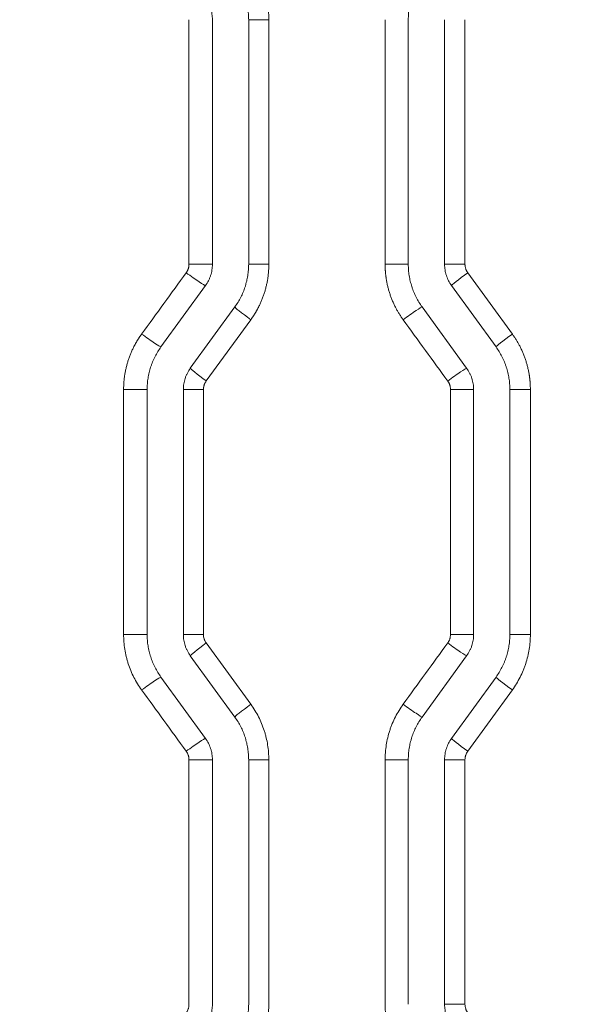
# Model space of a CAD drawing. Header units: millimetres. Extents: x 0 to 594, y 0 to 420.
# Tile 252 of 420: x 264.51 to 268.32, y 334.13 to 340.92. Entities that reach past the tile are written whole.
import ezdxf

# ---------------------------------------------------------------- set-up
doc = ezdxf.new("R2010")
doc.units = ezdxf.units.MM
doc.layers.add('1', color=7, linetype='Continuous', true_color=0xffffff)
doc.styles.add('Arial Unicode MS', font='txt')
doc.dimstyles.get("Standard").update_dxf_attribs({"dimtxt": 0.18, "dimasz": 0.18, "dimexe": 0.18, "dimexo": 0.0625, "dimgap": 0.09, "dimtad": 0, "dimtih": 1, "dimtoh": 1, "dimdec": 4, "dimzin": 0, "dimdsep": 46, "dimtxsty": 'Standard', "dimcen": 0.09, "dimadec": 0, "dimazin": 0, "dimtfac": 1, "dimtdec": 4, "dimtofl": 0, "dimtmove": 0, "dimatfit": 3, "dimfxl": 0, "dimtolj": 1, "dimtzin": 0, "dimarcsym": 0})

# ---------------------------------------------------------------- blocks, each defined once
blk = doc.blocks.new('_U0')
at = {"layer": '1', "color": 18, "lineweight": 13}
for p, q in [((147.6569, 304.1723), (147.6569, 390.192)), ((305.8469, 301.3923), (305.8469, 390.192)), ((147.6569, 388.192), (198.8518, 388.192)), ((305.8469, 388.192), (254.6521, 388.192))]:
    blk.add_line(p, q, dxfattribs=at)
at = {"layer": '1', "color": 18}
for points in [[(147.6569, 388.192), (151.1569, 389.1299), (151.1569, 387.2542)], [(305.8469, 388.192), (302.3469, 387.2542), (302.3469, 389.1299)]]:
    blk.add_solid(points, dxfattribs=at)
at = {"layer": '1', "color": 18, "linetype": 'Continuous', "lineweight": 13, "char_height": 3.5, "attachment_point": 7, "line_spacing_factor": 1.047437, "style": 'Arial Unicode MS'}
for s, insert in [('\\fArial Unicode MS|b0|i0;\\W1.0000;3.16', (200.5373, 385.5562)), ('\\fArial Unicode MS|b0|i0;\\W1.0000;LIFT POINT SPAN', (213.2036, 385.5562))]:
    blk.add_mtext(s, dxfattribs=dict(at, insert=insert))
blk = doc.blocks.new('_U8')
at = {"layer": '1', "color": 18, "lineweight": 13}
for p, q in [((305.8469, 341.6323), (287.0636, 341.6323)), ((289.0636, 341.6323), (289.0636, 254.0957)), ((305.8469, 301.3923), (287.0636, 301.3923)), ((289.0636, 254.0957), (284.0636, 254.0957))]:
    blk.add_line(p, q, dxfattribs=at)
at = {"layer": '1', "color": 18}
for points in [[(289.0636, 341.6323), (290.0014, 338.1323), (288.1258, 338.1323)], [(289.0636, 301.3923), (288.1258, 304.8923), (290.0014, 304.8923)]]:
    blk.add_solid(points, dxfattribs=at)
at = {"layer": '1', "color": 18, "linetype": 'Continuous', "lineweight": 13, "char_height": 3.5, "attachment_point": 7, "line_spacing_factor": 1.047437, "style": 'Arial Unicode MS'}
for s, insert in [('\\fArial Unicode MS|b0|i0;\\W1.0000;0.8', (259.842, 251.4599)), ('\\fArial Unicode MS|b0|i0;\\W1.0000;CTRS', (269.7891, 251.4599)), ('\\fArial Unicode MS|b0|i0;\\W1.0000;AFT LIFT POINTS', (259.842, 244.3979))]:
    blk.add_mtext(s, dxfattribs=dict(at, insert=insert))

msp = doc.modelspace()

# ---------------------------------------------------------------- linework, layer by layer
at = {"layer": '1', "color": 155, "linetype": 'Continuous', "lineweight": 13}
for p, q in [((265.6801, 339.2301), (265.6801, 340.9152)), ((265.8415, 339.2301), (265.8415, 340.9152)), ((266.2304, 340.9152), (266.0915, 340.9152)), ((266.0915, 339.2301), (266.0915, 340.9152)), ((266.2304, 340.9152), (266.2304, 339.2301)), ((267.0318, 339.2301), (267.0318, 340.9152)), ((267.1915, 339.2301), (267.1915, 340.9152)), ((267.4415, 339.2301), (267.4415, 340.9152)), ((267.5823, 340.9152), (267.5823, 339.2301)), ((265.6801, 339.2301), (265.8415, 339.2301)), ((266.2304, 339.2301), (266.0915, 339.2301)), ((267.0318, 339.2301), (267.1915, 339.2301)), ((267.5823, 339.2301), (267.4415, 339.2301)), ((267.6014, 339.1714), (267.9086, 338.7491)), ((265.487, 338.661), (265.7938, 339.0832)), ((267.796, 338.661), (267.4893, 339.0832)), ((265.6893, 338.514), (265.996, 338.9362)), ((267.5938, 338.514), (267.287, 338.9362)), ((266.1061, 338.8481), (265.7989, 338.4259)), ((265.2295, 338.3671), (265.3915, 338.3671)), ((265.2295, 336.6795), (265.2295, 338.3671)), ((265.3915, 336.6795), (265.3915, 338.3671)), ((265.6415, 336.6795), (265.6415, 338.3671)), ((265.6415, 338.3671), (265.7798, 338.3671)), ((265.7798, 338.3671), (265.7798, 336.6795)), ((267.4824, 338.3671), (267.6415, 338.3671)), ((267.4824, 336.6795), (267.4824, 338.3671)), ((267.6415, 336.6795), (267.6415, 338.3671)), ((267.8915, 336.6795), (267.8915, 338.3671)), ((267.8915, 338.3671), (268.0329, 338.3671)), ((268.0329, 338.3671), (268.0329, 336.6795)), ((265.3915, 336.6795), (265.2295, 336.6795)), ((265.6415, 336.6795), (265.7798, 336.6795)), ((265.7989, 336.6208), (266.1061, 336.1985)), ((267.6415, 336.6795), (267.4824, 336.6795)), ((267.8915, 336.6795), (268.0329, 336.6795)), ((265.996, 336.1104), (265.6893, 336.5326)), ((267.287, 336.1104), (267.5938, 336.5326)), ((265.7938, 335.9634), (265.487, 336.3856)), ((267.4893, 335.9634), (267.796, 336.3856)), ((267.9086, 336.2975), (267.6014, 335.8753)), ((265.8415, 335.8165), (265.6801, 335.8165)), ((265.6801, 334.1314), (265.6801, 335.8165)), ((265.8415, 334.1314), (265.8415, 335.8165)), ((266.0915, 334.1314), (266.0915, 335.8165)), ((266.0915, 335.8165), (266.2304, 335.8165)), ((266.2304, 335.8165), (266.2304, 334.1314)), ((267.0318, 334.1314), (267.0318, 335.8165)), ((267.1915, 335.8165), (267.0318, 335.8165)), ((267.1915, 334.1314), (267.1915, 335.8165)), ((267.4415, 334.1314), (267.4415, 335.8165)), ((267.4415, 335.8165), (267.5823, 335.8165)), ((267.5823, 335.8165), (267.5823, 334.1314)), ((267.4415, 334.1314), (267.5823, 334.1314))]:
    msp.add_line(p, q, dxfattribs=at)
for centre, major_axis, ratio, start_param, end_param in [((265.6729, 339.1715), (-0.1214, 0.0882), 0.046679, 1.506631, 3.077875), ((267.6106, 339.1714), (0.1214, 0.0882), 0.036217, 1.620604, 3.141593), ((266.1174, 338.8481), (0.1214, -0.0882), 0.044279, 3.141593, 4.65152), ((267.166, 338.848), (-0.1214, -0.0882), 0.038614, 3.194246, 4.765491), ((265.3662, 338.7493), (-0.1214, 0.0882), 0.048337, 1.504357, 3.075602), ((267.9174, 338.7491), (0.1214, 0.0882), 0.034563, 1.618332, 3.141593), ((265.8106, 338.4259), (0.1214, -0.0882), 0.045937, 3.141593, 4.649246), ((267.4727, 338.4257), (-0.1214, -0.0882), 0.036959, 3.191974, 4.763219), ((265.8106, 336.6208), (-0.1214, -0.0882), 0.045937, 4.775532, 6.283185), ((267.4727, 336.6209), (0.1214, -0.0882), 0.036959, 4.661559, 6.232804), ((265.3662, 336.2973), (0.1214, 0.0882), 0.048337, 0.065991, 1.637235), ((267.9174, 336.2975), (-0.1214, 0.0882), 0.034563, 0, 1.523261), ((266.1174, 336.1985), (-0.1214, -0.0882), 0.044279, 4.773258, 6.283185), ((267.166, 336.1987), (0.1214, -0.0882), 0.038614, 4.659287, 6.230532), ((265.6729, 335.8751), (0.1214, 0.0882), 0.046679, 0.063717, 1.634962), ((267.6106, 335.8753), (-0.1214, 0.0882), 0.036217, 0, 1.520989)]:
    msp.add_ellipse(centre, major_axis=major_axis, ratio=ratio, start_param=start_param, end_param=end_param, dxfattribs=at)
for points, knots in [([(266.1061, 341.2973), (266.1083, 341.2942), (266.1127, 341.2881), (266.1192, 341.2787), (266.1254, 341.2692), (266.1316, 341.2597), (266.1375, 341.25), (266.1432, 341.2402), (266.1488, 341.2303), (266.1543, 341.2204), (266.1617, 341.2061), (266.1708, 341.1873), (266.1811, 341.1639), (266.1904, 341.1401), (266.1988, 341.1159), (266.2062, 341.0915), (266.2126, 341.0668), (266.2181, 341.042), (266.2214, 341.0233), (266.2233, 341.0109), (266.2242, 341.005), (266.225, 340.999), (266.2257, 340.9931), (266.2264, 340.9871), (266.2271, 340.9811), (266.2276, 340.9752), (266.2282, 340.9692), (266.2286, 340.9632), (266.2291, 340.9572), (266.2294, 340.9512), (266.2297, 340.9452), (266.23, 340.9392), (266.2302, 340.9332), (266.2303, 340.9272), (266.2304, 340.9212), (266.2304, 340.9172), (266.2304, 340.9152)], [0, 0, 0, 0, 0.027861, 0.055688, 0.083491, 0.111277, 0.139056, 0.166835, 0.194624, 0.222431, 0.250264, 0.312992, 0.375598, 0.43818, 0.500836, 0.563253, 0.625553, 0.687831, 0.750185, 0.76491, 0.779624, 0.79433, 0.809029, 0.823721, 0.838408, 0.853091, 0.867772, 0.882452, 0.897132, 0.911813, 0.926497, 0.941185, 0.955878, 0.970577, 0.985284, 1, 1, 1, 1]), ([(266.0915, 340.9152), (266.0915, 340.9284), (266.091, 340.9415), (266.0889, 340.9676), (266.0859, 340.9935), (266.0808, 341.0191), (266.0747, 341.0444), (266.0712, 341.057), (266.0661, 341.0727), (266.065, 341.0758), (266.0629, 341.082), (266.0618, 341.0851), (266.0584, 341.0944), (266.056, 341.1005), (266.0484, 341.1187), (266.0375, 341.1424), (266.0247, 341.1652), (266.0111, 341.1875), (266.0038, 341.1984), (265.996, 341.2091)], [0, 0, 0, 0, 0.125, 0.125, 0.25, 0.375, 0.375, 0.5, 0.5, 0.53125, 0.53125, 0.5625, 0.5625, 0.625, 0.625, 0.75, 0.875, 0.875, 1, 1, 1, 1]), ([(267.1915, 340.9152), (267.1915, 340.9284), (267.192, 340.9416), (267.1941, 340.9677), (267.1972, 340.9936), (267.2023, 341.0192), (267.2069, 341.0383), (267.2094, 341.0479), (267.2121, 341.0574), (267.214, 341.0637), (267.215, 341.0668), (267.2201, 341.0825), (267.2247, 341.0948), (267.2347, 341.1189), (267.2456, 341.1426), (267.2584, 341.1653), (267.272, 341.1876), (267.2793, 341.1985), (267.287, 341.2091)], [0, 0, 0, 0, 0.125, 0.125, 0.25, 0.375, 0.375, 0.4375, 0.46875, 0.46875, 0.5, 0.5, 0.625, 0.625, 0.75, 0.875, 0.875, 1, 1, 1, 1]), ([(265.8415, 340.9152), (265.8415, 340.9284), (265.8405, 340.9415), (265.8374, 340.9608), (265.8361, 340.9672), (265.8338, 340.9768), (265.833, 340.98), (265.8312, 340.9863), (265.8303, 340.9895), (265.8252, 341.0051), (265.8202, 341.0172), (265.8083, 341.0404), (265.8015, 341.0515), (265.7938, 341.0622)], [0, 0, 0, 0, 0.25, 0.25, 0.375, 0.375, 0.4375, 0.4375, 0.5, 0.5, 0.75, 0.75, 1, 1, 1, 1]), ([(265.661, 339.1715), (265.6622, 339.1733), (265.6646, 339.1767), (265.6678, 339.1821), (265.6707, 339.1876), (265.6731, 339.1934), (265.675, 339.1984), (265.6763, 339.2026), (265.6772, 339.206), (265.678, 339.2094), (265.6786, 339.2128), (265.6792, 339.2162), (265.6796, 339.2197), (265.6799, 339.2232), (265.6801, 339.2266), (265.6801, 339.229), (265.6801, 339.2301)], [0, 0, 0, 0, 0.100467, 0.200257, 0.299766, 0.399394, 0.499539, 0.555533, 0.611269, 0.666817, 0.722244, 0.777621, 0.833015, 0.888497, 0.944136, 1, 1, 1, 1]), ([(265.7938, 339.0832), (265.8015, 339.0939), (265.8084, 339.105), (265.8172, 339.1225), (265.82, 339.1284), (265.8237, 339.1375), (265.8249, 339.1406), (265.8272, 339.1467), (265.8283, 339.1499), (265.8334, 339.1655), (265.8364, 339.1782), (265.8405, 339.2039), (265.8415, 339.2169), (265.8415, 339.2301)], [0, 0, 0, 0, 0.25, 0.25, 0.375, 0.375, 0.4375, 0.4375, 0.5, 0.5, 0.75, 0.75, 1, 1, 1, 1]), ([(265.996, 338.9362), (266.0038, 338.9469), (266.0111, 338.9578), (266.0247, 338.9801), (266.0374, 339.0028), (266.0483, 339.0264), (266.0583, 339.0505), (266.0629, 339.0628), (266.068, 339.0784), (266.069, 339.0816), (266.0709, 339.0879), (266.0718, 339.0911), (266.0745, 339.1006), (266.0761, 339.1069), (266.0807, 339.1261), (266.0858, 339.1517), (266.0889, 339.1777), (266.091, 339.2038), (266.0915, 339.2169), (266.0915, 339.2301)], [0, 0, 0, 0, 0.125, 0.125, 0.25, 0.375, 0.375, 0.5, 0.5, 0.53125, 0.53125, 0.5625, 0.5625, 0.625, 0.625, 0.75, 0.875, 0.875, 1, 1, 1, 1]), ([(266.2304, 339.2301), (266.2304, 339.2263), (266.2304, 339.2188), (266.23, 339.2074), (266.2295, 339.196), (266.2289, 339.1847), (266.228, 339.1734), (266.2269, 339.1621), (266.2256, 339.1508), (266.2241, 339.1395), (266.2217, 339.1236), (266.218, 339.1031), (266.2125, 339.0781), (266.206, 339.0533), (266.1986, 339.0289), (266.1902, 339.0048), (266.1809, 338.9811), (266.1707, 338.9577), (266.1624, 338.9407), (266.1567, 338.9296), (266.1538, 338.9243), (266.151, 338.919), (266.1481, 338.9137), (266.1451, 338.9085), (266.1422, 338.9033), (266.1391, 338.8981), (266.136, 338.893), (266.1329, 338.8879), (266.1297, 338.8828), (266.1265, 338.8778), (266.1232, 338.8727), (266.1199, 338.8677), (266.1165, 338.8628), (266.1131, 338.8579), (266.1096, 338.8529), (266.1073, 338.8497), (266.1061, 338.8481)], [0, 0, 0, 0, 0.027852, 0.055674, 0.083472, 0.111256, 0.139034, 0.166815, 0.194608, 0.222421, 0.250262, 0.312973, 0.375574, 0.438162, 0.500835, 0.563235, 0.625529, 0.687813, 0.750184, 0.764904, 0.779614, 0.794317, 0.809012, 0.823702, 0.838388, 0.85307, 0.867751, 0.882431, 0.897112, 0.911794, 0.92648, 0.94117, 0.955866, 0.970569, 0.98528, 1, 1, 1, 1]), ([(267.1562, 338.848), (267.1539, 338.851), (267.1495, 338.8572), (267.1431, 338.8666), (267.1368, 338.876), (267.1307, 338.8856), (267.1248, 338.8953), (267.119, 338.905), (267.1134, 338.9149), (267.108, 338.9249), (267.1005, 338.9392), (267.0914, 338.958), (267.0812, 338.9814), (267.0718, 339.0053), (267.0635, 339.0294), (267.056, 339.0538), (267.0496, 339.0785), (267.0442, 339.1033), (267.0408, 339.122), (267.0389, 339.1344), (267.0381, 339.1403), (267.0373, 339.1463), (267.0365, 339.1523), (267.0358, 339.1582), (267.0352, 339.1642), (267.0346, 339.1702), (267.0341, 339.1761), (267.0336, 339.1821), (267.0332, 339.1881), (267.0328, 339.1941), (267.0325, 339.2001), (267.0323, 339.2061), (267.0321, 339.2121), (267.0319, 339.2181), (267.0318, 339.2241), (267.0318, 339.2281), (267.0318, 339.2301)], [0, 0, 0, 0, 0.02786, 0.055688, 0.083491, 0.111278, 0.139058, 0.166839, 0.194629, 0.222438, 0.250273, 0.313012, 0.375629, 0.438224, 0.500894, 0.563277, 0.625543, 0.68779, 0.750112, 0.764841, 0.77956, 0.79427, 0.808972, 0.823669, 0.83836, 0.853048, 0.867733, 0.882417, 0.897101, 0.911787, 0.926475, 0.941167, 0.955864, 0.970568, 0.98528, 1, 1, 1, 1]), ([(267.287, 338.9362), (267.2792, 338.9469), (267.272, 338.9578), (267.2583, 338.9802), (267.2455, 339.003), (267.2346, 339.0267), (267.2271, 339.0448), (267.2235, 339.054), (267.2202, 339.0633), (267.218, 339.0695), (267.217, 339.0727), (267.2119, 339.0883), (267.2083, 339.101), (267.2022, 339.1264), (267.1972, 339.1519), (267.1941, 339.1778), (267.192, 339.2039), (267.1915, 339.217), (267.1915, 339.2301)], [0, 0, 0, 0, 0.125, 0.125, 0.25, 0.375, 0.375, 0.4375, 0.46875, 0.46875, 0.5, 0.5, 0.625, 0.625, 0.75, 0.875, 0.875, 1, 1, 1, 1]), ([(267.4893, 339.0832), (267.4815, 339.0939), (267.4747, 339.105), (267.4629, 339.1282), (267.4579, 339.1403), (267.4528, 339.1559), (267.4518, 339.159), (267.45, 339.1654), (267.4492, 339.1686), (267.4469, 339.1781), (267.4456, 339.1845), (267.4426, 339.2039), (267.4415, 339.2169), (267.4415, 339.2301)], [0, 0, 0, 0, 0.25, 0.25, 0.5, 0.5, 0.5625, 0.5625, 0.625, 0.625, 0.75, 0.75, 1, 1, 1, 1]), ([(267.5823, 339.2301), (267.5823, 339.228), (267.5824, 339.2238), (267.583, 339.2176), (267.584, 339.2114), (267.5853, 339.2052), (267.5869, 339.2001), (267.5883, 339.1959), (267.5896, 339.1926), (267.5909, 339.1894), (267.5924, 339.1862), (267.594, 339.1832), (267.5957, 339.1801), (267.5975, 339.1771), (267.5994, 339.1742), (267.6007, 339.1723), (267.6014, 339.1714)], [0, 0, 0, 0, 0.100625, 0.200616, 0.300376, 0.400309, 0.500818, 0.556623, 0.612185, 0.667571, 0.722849, 0.778087, 0.833353, 0.888715, 0.944242, 1, 1, 1, 1]), ([(265.2295, 338.3671), (265.2296, 338.3709), (265.2296, 338.3785), (265.2299, 338.3898), (265.2304, 338.4012), (265.2311, 338.4125), (265.232, 338.4238), (265.2331, 338.4351), (265.2344, 338.4464), (265.2359, 338.4577), (265.2383, 338.4736), (265.2419, 338.4942), (265.2474, 338.5192), (265.2539, 338.5439), (265.2613, 338.5684), (265.2697, 338.5925), (265.279, 338.6162), (265.2893, 338.6396), (265.2976, 338.6567), (265.3033, 338.6678), (265.3061, 338.6731), (265.309, 338.6784), (265.3119, 338.6836), (265.3148, 338.6889), (265.3178, 338.6941), (265.3209, 338.6992), (265.324, 338.7044), (265.3271, 338.7095), (265.3303, 338.7146), (265.3335, 338.7196), (265.3368, 338.7247), (265.3401, 338.7296), (265.3435, 338.7346), (265.3469, 338.7395), (265.3504, 338.7445), (265.3527, 338.7477), (265.3539, 338.7493)], [0, 0, 0, 0, 0.027844, 0.055657, 0.083448, 0.111224, 0.138994, 0.166767, 0.194552, 0.222357, 0.25019, 0.312869, 0.375437, 0.437993, 0.500634, 0.563074, 0.625407, 0.687731, 0.750141, 0.764863, 0.779576, 0.794282, 0.80898, 0.823672, 0.83836, 0.853045, 0.867728, 0.882411, 0.897094, 0.911779, 0.926467, 0.94116, 0.955858, 0.970564, 0.985277, 1, 1, 1, 1]), ([(267.9086, 338.7491), (267.9108, 338.7461), (267.9152, 338.7399), (267.9216, 338.7305), (267.9279, 338.7211), (267.934, 338.7115), (267.94, 338.7018), (267.9457, 338.6921), (267.9513, 338.6822), (267.9567, 338.6722), (267.9642, 338.6579), (267.9733, 338.6392), (267.9836, 338.6157), (267.9929, 338.5919), (268.0013, 338.5677), (268.0087, 338.5433), (268.0151, 338.5187), (268.0206, 338.4938), (268.0239, 338.4751), (268.0258, 338.4628), (268.0267, 338.4568), (268.0275, 338.4509), (268.0282, 338.4449), (268.0289, 338.4389), (268.0295, 338.433), (268.0301, 338.427), (268.0306, 338.421), (268.0311, 338.4151), (268.0315, 338.4091), (268.0319, 338.4031), (268.0322, 338.3971), (268.0324, 338.3911), (268.0326, 338.3851), (268.0328, 338.3791), (268.0329, 338.3731), (268.0329, 338.3691), (268.0329, 338.3671)], [0, 0, 0, 0, 0.027859, 0.055685, 0.083487, 0.111274, 0.139053, 0.166833, 0.194623, 0.222431, 0.250267, 0.312993, 0.3756, 0.438184, 0.500844, 0.563258, 0.625555, 0.687833, 0.750186, 0.764911, 0.779625, 0.794331, 0.809029, 0.823721, 0.838408, 0.853091, 0.867772, 0.882452, 0.897132, 0.911813, 0.926497, 0.941185, 0.955878, 0.970577, 0.985284, 1, 1, 1, 1]), ([(265.3915, 338.3671), (265.3915, 338.3803), (265.392, 338.3934), (265.3941, 338.4195), (265.3972, 338.4454), (265.4023, 338.471), (265.4083, 338.4964), (265.4119, 338.509), (265.417, 338.5247), (265.418, 338.5278), (265.4202, 338.534), (265.4235, 338.5433), (265.4271, 338.5525), (265.4346, 338.5706), (265.4456, 338.5943), (265.4583, 338.6171), (265.472, 338.6394), (265.4793, 338.6503), (265.487, 338.661)], [0, 0, 0, 0, 0.125, 0.125, 0.25, 0.375, 0.375, 0.5, 0.5, 0.53125, 0.53125, 0.5625, 0.625, 0.625, 0.75, 0.875, 0.875, 1, 1, 1, 1]), ([(267.8915, 338.3671), (267.8915, 338.3803), (267.891, 338.3934), (267.8889, 338.4195), (267.8859, 338.4453), (267.8808, 338.4709), (267.8747, 338.4963), (267.8712, 338.5089), (267.8661, 338.5245), (267.8651, 338.5276), (267.8629, 338.5339), (267.8618, 338.537), (267.8584, 338.5462), (267.856, 338.5523), (267.8484, 338.5705), (267.8375, 338.5943), (267.8247, 338.6171), (267.8111, 338.6394), (267.8038, 338.6503), (267.796, 338.661)], [0, 0, 0, 0, 0.125, 0.125, 0.25, 0.375, 0.375, 0.5, 0.5, 0.53125, 0.53125, 0.5625, 0.5625, 0.625, 0.625, 0.75, 0.875, 0.875, 1, 1, 1, 1]), ([(265.6415, 338.3671), (265.6415, 338.3803), (265.6426, 338.3933), (265.6466, 338.419), (265.6497, 338.4317), (265.6547, 338.4473), (265.6558, 338.4505), (265.6581, 338.4566), (265.6593, 338.4597), (265.663, 338.4688), (265.6658, 338.4747), (265.6747, 338.4922), (265.6815, 338.5033), (265.6893, 338.514)], [0, 0, 0, 0, 0.25, 0.25, 0.5, 0.5, 0.5625, 0.5625, 0.625, 0.625, 0.75, 0.75, 1, 1, 1, 1]), ([(267.6415, 338.3671), (267.6415, 338.3803), (267.6405, 338.3933), (267.6364, 338.4191), (267.6334, 338.4318), (267.6283, 338.4475), (267.6272, 338.4506), (267.6249, 338.4568), (267.6237, 338.4598), (267.6199, 338.4689), (267.6172, 338.4749), (267.6083, 338.4923), (267.6015, 338.5034), (267.5938, 338.514)], [0, 0, 0, 0, 0.25, 0.25, 0.5, 0.5, 0.5625, 0.5625, 0.625, 0.625, 0.75, 0.75, 1, 1, 1, 1]), ([(265.7989, 338.4259), (265.7977, 338.4241), (265.7953, 338.4207), (265.7921, 338.4153), (265.7892, 338.4097), (265.7867, 338.4039), (265.7849, 338.3988), (265.7836, 338.3946), (265.7827, 338.3912), (265.7819, 338.3878), (265.7813, 338.3844), (265.7807, 338.381), (265.7803, 338.3775), (265.78, 338.3741), (265.7798, 338.3706), (265.7798, 338.3682), (265.7798, 338.3671)], [0, 0, 0, 0, 0.100681, 0.2007, 0.30046, 0.400362, 0.50081, 0.556649, 0.612236, 0.667638, 0.722923, 0.77816, 0.833418, 0.888766, 0.94427, 1, 1, 1, 1]), ([(267.4824, 338.3671), (267.4824, 338.3692), (267.4823, 338.3734), (267.4817, 338.3796), (267.4807, 338.3858), (267.4793, 338.392), (267.4778, 338.3971), (267.4764, 338.4013), (267.4751, 338.4045), (267.4738, 338.4077), (267.4723, 338.4109), (267.4707, 338.414), (267.469, 338.417), (267.4672, 338.42), (267.4653, 338.4229), (267.464, 338.4248), (267.4633, 338.4257)], [0, 0, 0, 0, 0.10063, 0.200632, 0.300406, 0.400361, 0.500897, 0.556675, 0.612215, 0.667584, 0.722849, 0.778078, 0.83334, 0.888703, 0.944234, 1, 1, 1, 1]), ([(265.3539, 336.2973), (265.3438, 336.3112), (265.3343, 336.3253), (265.3165, 336.3543), (265.3, 336.3839), (265.2858, 336.4146), (265.2727, 336.446), (265.2668, 336.462), (265.2602, 336.4823), (265.2589, 336.4864), (265.2564, 336.4946), (265.2528, 336.507), (265.2495, 336.5194), (265.2436, 336.5442), (265.2369, 336.5776), (265.2329, 336.6113), (265.2302, 336.6453), (265.2295, 336.6624), (265.2295, 336.6795)], [0, 0, 0, 0, 0.125, 0.125, 0.25, 0.375, 0.375, 0.5, 0.5, 0.53125, 0.53125, 0.5625, 0.625, 0.625, 0.75, 0.875, 0.875, 1, 1, 1, 1]), ([(265.487, 336.3856), (265.4793, 336.3963), (265.472, 336.4072), (265.4583, 336.4295), (265.4456, 336.4523), (265.4347, 336.4759), (265.4247, 336.5), (265.4201, 336.5123), (265.415, 336.528), (265.414, 336.5312), (265.4121, 336.5375), (265.4093, 336.5469), (265.4069, 336.5565), (265.4023, 336.5756), (265.3972, 336.6012), (265.3941, 336.6271), (265.392, 336.6532), (265.3915, 336.6663), (265.3915, 336.6795)], [0, 0, 0, 0, 0.125, 0.125, 0.25, 0.375, 0.375, 0.5, 0.5, 0.53125, 0.53125, 0.5625, 0.625, 0.625, 0.75, 0.875, 0.875, 1, 1, 1, 1]), ([(265.6893, 336.5326), (265.6815, 336.5433), (265.6747, 336.5544), (265.6658, 336.5719), (265.663, 336.5778), (265.6593, 336.5869), (265.6581, 336.59), (265.6558, 336.5962), (265.6547, 336.5993), (265.6497, 336.6149), (265.6466, 336.6276), (265.6426, 336.6533), (265.6415, 336.6663), (265.6415, 336.6795)], [0, 0, 0, 0, 0.25, 0.25, 0.375, 0.375, 0.4375, 0.4375, 0.5, 0.5, 0.75, 0.75, 1, 1, 1, 1]), ([(265.7798, 336.6795), (265.7798, 336.6743), (265.7802, 336.669), (265.7818, 336.6588), (265.7831, 336.6537), (265.7851, 336.6474), (265.7855, 336.6462), (265.7864, 336.6437), (265.7879, 336.64), (265.7895, 336.6365), (265.7931, 336.6295), (265.7958, 336.625), (265.7989, 336.6208)], [0, 0, 0, 0, 0.25, 0.25, 0.5, 0.5, 0.5625, 0.5625, 0.625, 0.75, 0.75, 1, 1, 1, 1]), ([(267.4633, 336.6209), (267.4641, 336.6219), (267.4648, 336.623), (267.4663, 336.6252), (267.4684, 336.6285), (267.4703, 336.6319), (267.4739, 336.6389), (267.4759, 336.6437), (267.4779, 336.6499), (267.4783, 336.6511), (267.479, 336.6537), (267.4793, 336.6549), (267.4803, 336.6588), (267.4808, 336.6613), (267.482, 336.6691), (267.4824, 336.6743), (267.4824, 336.6795)], [0, 0, 0, 0, 0.0625, 0.0625, 0.125, 0.25, 0.25, 0.5, 0.5, 0.5625, 0.5625, 0.625, 0.625, 0.75, 0.75, 1, 1, 1, 1]), ([(267.5938, 336.5326), (267.6015, 336.5433), (267.6084, 336.5544), (267.6172, 336.5719), (267.62, 336.5778), (267.6237, 336.5869), (267.6249, 336.59), (267.6272, 336.5961), (267.6283, 336.5993), (267.6334, 336.6149), (267.6364, 336.6276), (267.6405, 336.6533), (267.6415, 336.6663), (267.6415, 336.6795)], [0, 0, 0, 0, 0.25, 0.25, 0.375, 0.375, 0.4375, 0.4375, 0.5, 0.5, 0.75, 0.75, 1, 1, 1, 1]), ([(267.796, 336.3856), (267.8038, 336.3963), (267.8111, 336.4072), (267.8247, 336.4296), (267.8375, 336.4523), (267.8484, 336.4761), (267.856, 336.4943), (267.8584, 336.5004), (267.8618, 336.5097), (267.8629, 336.5128), (267.8651, 336.519), (267.8661, 336.5221), (267.8712, 336.5378), (267.8747, 336.5504), (267.8808, 336.5757), (267.8859, 336.6013), (267.8889, 336.6272), (267.891, 336.6532), (267.8915, 336.6663), (267.8915, 336.6795)], [0, 0, 0, 0, 0.125, 0.125, 0.25, 0.375, 0.375, 0.4375, 0.4375, 0.46875, 0.46875, 0.5, 0.5, 0.625, 0.625, 0.75, 0.875, 0.875, 1, 1, 1, 1]), ([(268.0329, 336.6795), (268.0329, 336.6624), (268.0322, 336.6453), (268.0295, 336.6114), (268.0255, 336.5778), (268.0189, 336.5446), (268.011, 336.5116), (268.0064, 336.4952), (267.9998, 336.4749), (267.9984, 336.4708), (267.9956, 336.4627), (267.9942, 336.4587), (267.9897, 336.4466), (267.9866, 336.4387), (267.9768, 336.4151), (267.9625, 336.3842), (267.9459, 336.3546), (267.9281, 336.3255), (267.9187, 336.3113), (267.9086, 336.2975)], [0, 0, 0, 0, 0.125, 0.125, 0.25, 0.375, 0.375, 0.5, 0.5, 0.53125, 0.53125, 0.5625, 0.5625, 0.625, 0.625, 0.75, 0.875, 0.875, 1, 1, 1, 1]), ([(266.1061, 336.1985), (266.1162, 336.1847), (266.1257, 336.1705), (266.1434, 336.1415), (266.16, 336.112), (266.1742, 336.0813), (266.1872, 336.0499), (266.1931, 336.034), (266.1997, 336.0137), (266.201, 336.0096), (266.2035, 336.0014), (266.2047, 335.9973), (266.2082, 335.9849), (266.2104, 335.9766), (266.2164, 335.9518), (266.223, 335.9184), (266.227, 335.8847), (266.2297, 335.8507), (266.2304, 335.8336), (266.2304, 335.8165)], [0, 0, 0, 0, 0.125, 0.125, 0.25, 0.375, 0.375, 0.5, 0.5, 0.53125, 0.53125, 0.5625, 0.5625, 0.625, 0.625, 0.75, 0.875, 0.875, 1, 1, 1, 1]), ([(267.0318, 335.8165), (267.0318, 335.8208), (267.0319, 335.8251), (267.032, 335.8336), (267.0324, 335.8464), (267.0332, 335.8592), (267.0352, 335.8846), (267.0392, 335.9183), (267.0458, 335.9515), (267.0537, 335.9845), (267.0583, 336.0009), (267.0649, 336.0212), (267.0663, 336.0252), (267.0691, 336.0333), (267.0705, 336.0374), (267.075, 336.0494), (267.0781, 336.0574), (267.0879, 336.081), (267.1022, 336.1119), (267.1188, 336.1416), (267.1366, 336.1706), (267.1461, 336.1848), (267.1562, 336.1987)], [0, 0, 0, 0, 0.03125, 0.03125, 0.0625, 0.125, 0.125, 0.25, 0.375, 0.375, 0.5, 0.5, 0.53125, 0.53125, 0.5625, 0.5625, 0.625, 0.625, 0.75, 0.875, 0.875, 1, 1, 1, 1]), ([(266.0915, 335.8165), (266.0915, 335.8297), (266.091, 335.8428), (266.0889, 335.8689), (266.0858, 335.8949), (266.0807, 335.9205), (266.0761, 335.9397), (266.0745, 335.946), (266.0718, 335.9555), (266.0709, 335.9587), (266.069, 335.965), (266.068, 335.9682), (266.0629, 335.9838), (266.0583, 335.9961), (266.0483, 336.0202), (266.0374, 336.0438), (266.0247, 336.0665), (266.0111, 336.0888), (266.0038, 336.0997), (265.996, 336.1104)], [0, 0, 0, 0, 0.125, 0.125, 0.25, 0.375, 0.375, 0.4375, 0.4375, 0.46875, 0.46875, 0.5, 0.5, 0.625, 0.625, 0.75, 0.875, 0.875, 1, 1, 1, 1]), ([(267.1915, 335.8165), (267.1915, 335.8297), (267.192, 335.8428), (267.1941, 335.8689), (267.1972, 335.8949), (267.2023, 335.9205), (267.2069, 335.9396), (267.2094, 335.9491), (267.2121, 335.9586), (267.214, 335.9649), (267.215, 335.9681), (267.2201, 335.9837), (267.2247, 335.996), (267.2347, 336.0202), (267.2456, 336.0438), (267.2584, 336.0666), (267.272, 336.0888), (267.2793, 336.0997), (267.287, 336.1104)], [0, 0, 0, 0, 0.125, 0.125, 0.25, 0.375, 0.375, 0.4375, 0.46875, 0.46875, 0.5, 0.5, 0.625, 0.625, 0.75, 0.875, 0.875, 1, 1, 1, 1]), ([(265.8415, 335.8165), (265.8415, 335.8297), (265.8405, 335.8427), (265.8374, 335.8621), (265.8361, 335.8685), (265.8338, 335.8781), (265.833, 335.8812), (265.8312, 335.8876), (265.8303, 335.8907), (265.8252, 335.9064), (265.8202, 335.9184), (265.8083, 335.9416), (265.8015, 335.9527), (265.7938, 335.9634)], [0, 0, 0, 0, 0.25, 0.25, 0.375, 0.375, 0.4375, 0.4375, 0.5, 0.5, 0.75, 0.75, 1, 1, 1, 1]), ([(267.4415, 335.8165), (267.4415, 335.8297), (267.4426, 335.8427), (267.4456, 335.8621), (267.4469, 335.8685), (267.4492, 335.8781), (267.45, 335.8812), (267.4518, 335.8876), (267.4528, 335.8907), (267.4579, 335.9064), (267.4629, 335.9184), (267.4747, 335.9416), (267.4815, 335.9527), (267.4893, 335.9634)], [0, 0, 0, 0, 0.25, 0.25, 0.375, 0.375, 0.4375, 0.4375, 0.5, 0.5, 0.75, 0.75, 1, 1, 1, 1]), ([(265.6801, 335.8165), (265.6801, 335.8217), (265.6797, 335.8269), (265.6785, 335.8347), (265.678, 335.8372), (265.677, 335.841), (265.6767, 335.8423), (265.676, 335.8448), (265.6756, 335.8461), (265.6736, 335.8523), (265.6696, 335.8619), (265.6641, 335.8708), (265.661, 335.8751)], [0, 0, 0, 0, 0.25, 0.25, 0.375, 0.375, 0.4375, 0.4375, 0.5, 0.5, 0.75, 1, 1, 1, 1]), ([(267.6014, 335.8753), (267.5983, 335.871), (267.5928, 335.8621), (267.5888, 335.8524), (267.5868, 335.8462), (267.5864, 335.8449), (267.5857, 335.8424), (267.5847, 335.8386), (267.5839, 335.8347), (267.5827, 335.827), (267.5823, 335.8218), (267.5823, 335.8165)], [0, 0, 0, 0, 0.25, 0.5, 0.5, 0.5625, 0.5625, 0.625, 0.75, 0.75, 1, 1, 1, 1]), ([(265.661, 334.0728), (265.6626, 334.0749), (265.664, 334.0771), (265.6668, 334.0816), (265.668, 334.0838), (265.6716, 334.0908), (265.6736, 334.0956), (265.6756, 334.1018), (265.676, 334.103), (265.6767, 334.1055), (265.677, 334.1068), (265.678, 334.1106), (265.6785, 334.1132), (265.6797, 334.1209), (265.6801, 334.1261), (265.6801, 334.1314)], [0, 0, 0, 0, 0.125, 0.125, 0.25, 0.25, 0.5, 0.5, 0.5625, 0.5625, 0.625, 0.625, 0.75, 0.75, 1, 1, 1, 1]), ([(265.7938, 333.9844), (265.8015, 333.9951), (265.8084, 334.0063), (265.8172, 334.0237), (265.82, 334.0297), (265.8237, 334.0388), (265.8249, 334.0418), (265.8272, 334.048), (265.8283, 334.0511), (265.8334, 334.0668), (265.8364, 334.0794), (265.8405, 334.1052), (265.8415, 334.1182), (265.8415, 334.1314)], [0, 0, 0, 0, 0.25, 0.25, 0.375, 0.375, 0.4375, 0.4375, 0.5, 0.5, 0.75, 0.75, 1, 1, 1, 1]), ([(265.996, 333.8375), (266.0038, 333.8482), (266.0111, 333.8591), (266.0247, 333.8814), (266.0375, 333.9042), (266.0484, 333.9279), (266.056, 333.9461), (266.0584, 333.9522), (266.0618, 333.9615), (266.0629, 333.9646), (266.065, 333.9708), (266.0661, 333.9739), (266.0712, 333.9896), (266.0747, 334.0022), (266.0808, 334.0276), (266.0859, 334.0531), (266.0889, 334.079), (266.091, 334.1051), (266.0915, 334.1182), (266.0915, 334.1314)], [0, 0, 0, 0, 0.125, 0.125, 0.25, 0.375, 0.375, 0.4375, 0.4375, 0.46875, 0.46875, 0.5, 0.5, 0.625, 0.625, 0.75, 0.875, 0.875, 1, 1, 1, 1]), ([(266.2304, 334.1314), (266.2304, 334.1142), (266.2297, 334.0972), (266.227, 334.0633), (266.2231, 334.0296), (266.2164, 333.9964), (266.2085, 333.9634), (266.2039, 333.9471), (266.1973, 333.9267), (266.1959, 333.9227), (266.1931, 333.9146), (266.1917, 333.9105), (266.1872, 333.8985), (266.1841, 333.8905), (266.1743, 333.8669), (266.1601, 333.836), (266.1435, 333.8064), (266.1257, 333.7774), (266.1162, 333.7632), (266.1061, 333.7493)], [0, 0, 0, 0, 0.125, 0.125, 0.25, 0.375, 0.375, 0.5, 0.5, 0.53125, 0.53125, 0.5625, 0.5625, 0.625, 0.625, 0.75, 0.875, 0.875, 1, 1, 1, 1]), ([(267.1562, 333.7492), (267.1461, 333.7631), (267.1366, 333.7773), (267.1188, 333.8062), (267.1022, 333.8358), (267.088, 333.8666), (267.075, 333.8979), (267.0691, 333.9139), (267.0625, 333.9342), (267.0612, 333.9383), (267.0587, 333.9465), (267.0551, 333.9589), (267.0518, 333.9712), (267.0459, 333.9961), (267.0392, 334.0295), (267.0352, 334.0632), (267.0325, 334.0972), (267.0318, 334.1142), (267.0318, 334.1314)], [0, 0, 0, 0, 0.125, 0.125, 0.25, 0.375, 0.375, 0.5, 0.5, 0.53125, 0.53125, 0.5625, 0.625, 0.625, 0.75, 0.875, 0.875, 1, 1, 1, 1]), ([(267.4893, 333.9844), (267.4815, 333.9951), (267.4747, 334.0063), (267.4658, 334.0238), (267.463, 334.0297), (267.4593, 334.0388), (267.4581, 334.0418), (267.4558, 334.048), (267.4547, 334.0511), (267.4497, 334.0668), (267.4466, 334.0795), (267.4426, 334.1052), (267.4415, 334.1182), (267.4415, 334.1314)], [0, 0, 0, 0, 0.25, 0.25, 0.375, 0.375, 0.4375, 0.4375, 0.5, 0.5, 0.75, 0.75, 1, 1, 1, 1]), ([(267.5823, 334.1314), (267.5823, 334.1261), (267.5827, 334.1209), (267.5843, 334.1106), (267.5855, 334.1055), (267.5876, 334.0993), (267.588, 334.098), (267.5889, 334.0956), (267.5903, 334.0919), (267.592, 334.0883), (267.5955, 334.0813), (267.5983, 334.0769), (267.6014, 334.0726)], [0, 0, 0, 0, 0.25, 0.25, 0.5, 0.5, 0.5625, 0.5625, 0.625, 0.75, 0.75, 1, 1, 1, 1])]:
    msp.add_open_spline(points, degree=3, knots=knots, dxfattribs=at)
for points in [[(265.3539, 338.7493), (265.4563, 338.8901), (265.5586, 339.0308), (265.661, 339.1715)], [(267.4633, 338.4257), (267.3609, 338.5665), (267.2585, 338.7072), (267.1562, 338.848)], [(267.1562, 336.1987), (267.2585, 336.3394), (267.3609, 336.4801), (267.4633, 336.6209)], [(265.661, 335.8751), (265.5586, 336.0158), (265.4563, 336.1566), (265.3539, 336.2973)]]:
    msp.add_open_spline(points, degree=3, dxfattribs=at)

# ---------------------------------------------------------------- dimensions: what is measured, and where the dimension line sits
at = {"layer": '1', "color": 18, "linetype": 'Continuous', "lineweight": 13}
dim = msp.add_linear_dim(base=(305.8469, 388.192), p1=(147.6569, 304.1723), p2=(305.8469, 301.3923), text=' <> \\fArial Unicode MS|b0|i0;\\C18;{\\H1.00x;\\fArial Unicode MS|b0|i0;LIFT POINT SPAN\\fArial Unicode MS|b0|i0;}\\C18;', dimstyle='Standard', override={"dimtxt": 3.5, "dimasz": 3.5, "dimexe": 2, "dimexo": 0, "dimgap": 1.5, "dimtih": 1, "dimtoh": 1, "dimdec": 2, "dimlfac": 0.02, "dimdsep": 46, "dimlunit": 2, "dimtxsty": 'Arial Unicode MS', "dimsah": 1, "dimse1": 0, "dimse2": 0, "dimsd1": 0, "dimsd2": 0, "dimclrd": 18, "dimclre": 18, "dimclrt": 18, "dimtol": 0, "dimtm": -0.1, "dimtfac": 1, "dimtdec": 2, "dimtofl": 1, "dimtmove": 0, "dimlwd": 13, "dimlwe": 13}, dxfattribs=at)
dim.commit()
dim.dimension.update_dxf_attribs({"geometry": '_U0', "text_midpoint": (226.7519, 388.192), "dimtype": 160})
dim = msp.add_linear_dim(base=(289.0636, 301.3923), p1=(305.8469, 341.6323), p2=(305.8469, 301.3923), angle=90, text=' <> \\fArial Unicode MS|b0|i0;\\C18;{\\H1.00x;\\fArial Unicode MS|b0|i0;CTRS\\fArial Unicode MS|b0|i0;}\\C18;\\P\\fArial Unicode MS|b0|i0;\\C18;{\\H1.00x;\\fArial Unicode MS|b0|i0;AFT LIFT POINTS\\fArial Unicode MS|b0|i0;}\\C18;', dimstyle='Standard', override={"dimtxt": 3.5, "dimasz": 3.5, "dimexe": 2, "dimexo": 0, "dimgap": 1.5, "dimtih": 1, "dimtoh": 1, "dimdec": 1, "dimlfac": 0.02, "dimdsep": 46, "dimlunit": 2, "dimtxsty": 'Arial Unicode MS', "dimsah": 1, "dimse1": 0, "dimse2": 0, "dimsd1": 0, "dimsd2": 0, "dimclrd": 18, "dimclre": 18, "dimclrt": 18, "dimtol": 0, "dimtm": -0.1, "dimtfac": 1, "dimtdec": 2, "dimtofl": 1, "dimtmove": 1, "dimlwd": 13, "dimlwe": 13}, dxfattribs=at)
dim.commit()
dim.dimension.update_dxf_attribs({"geometry": '_U8', "text_midpoint": (279.4955, 250.5874), "dimtype": 160})

doc.saveas('drawing.dxf')
